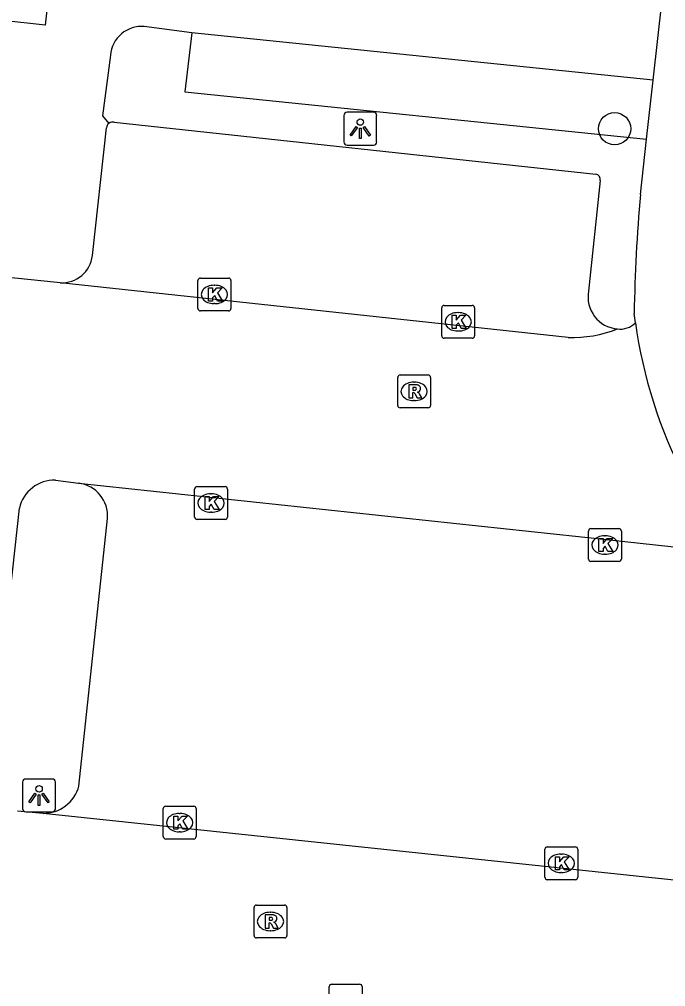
# Model space of a CAD drawing. Extents: x 162026 to 163499, y 387297 to 388169.
# Drawn here: x 162170.55 to 162190.22, y 387912.47 to 387941.9 of the extents above; entities that cross this region are included whole.
import ezdxf

# ---------------------------------------------------------------- set-up
doc = ezdxf.new("R2010")
doc.units = 0
for name, color, linetype in [('IMGEO_Boom', 7, 'Continuous'), ('IMGEO_Kolk', 7, 'Continuous'), ('IMGEO_Lichtpunt', 7, 'Continuous'), ('IMGEO_Pand', 7, 'Continuous'), ('IMGEO_Parkeervlak_open', 7, 'Continuous'), ('IMGEO_Rijbaan_lokaal_open', 7, 'Continuous'), ('IMGEO_Rioolput', 7, 'Continuous'), ('IMGEO_Voetpad_open', 7, 'Continuous')]:
    doc.layers.add(name, color=color, linetype=linetype)

msp = doc.modelspace()

# ---------------------------------------------------------------- linework, layer by layer
at = {"layer": 'IMGEO_Boom'}
msp.add_circle((162188.664, 387938.576), 0.489, dxfattribs=at)
at = {"layer": 'IMGEO_Kolk'}
for p, q in [((162176.06, 387934.032), (162176.912, 387934.032)), ((162175.985, 387933.106), (162175.985, 387933.958)), ((162176.473, 387933.812), (162176.498, 387933.812)), ((162176.986, 387933.958), (162176.986, 387933.106)), ((162176.496, 387933.252), (162176.471, 387933.252)), ((162183.402, 387932.274), (162183.402, 387933.126)), ((162183.477, 387933.2), (162184.329, 387933.2)), ((162184.403, 387933.126), (162184.403, 387932.274)), ((162176.912, 387933.032), (162176.06, 387933.032)), ((162183.89, 387932.98), (162183.915, 387932.98)), ((162183.913, 387932.42), (162183.888, 387932.42)), ((162184.329, 387932.2), (162183.477, 387932.2)), ((162175.882, 387926.76), (162175.882, 387927.612)), ((162175.957, 387927.686), (162176.809, 387927.686)), ((162176.883, 387927.612), (162176.883, 387926.76)), ((162176.37, 387927.466), (162176.395, 387927.466)), ((162176.809, 387926.686), (162175.957, 387926.686)), ((162176.393, 387926.906), (162176.368, 387926.906)), ((162187.867, 387925.482), (162187.867, 387926.334)), ((162187.942, 387926.408), (162188.794, 387926.408)), ((162188.868, 387926.334), (162188.868, 387925.482)), ((162188.355, 387926.188), (162188.38, 387926.188)), ((162188.378, 387925.628), (162188.353, 387925.628)), ((162188.794, 387925.408), (162187.942, 387925.408)), ((162174.929, 387917.036), (162174.929, 387917.888)), ((162175.004, 387917.962), (162175.856, 387917.962)), ((162175.93, 387917.888), (162175.93, 387917.036)), ((162175.417, 387917.742), (162175.442, 387917.742)), ((162175.856, 387916.962), (162175.004, 387916.962)), ((162175.44, 387917.182), (162175.415, 387917.182)), ((162186.54, 387915.798), (162186.54, 387916.65)), ((162186.615, 387916.724), (162187.467, 387916.724)), ((162187.541, 387916.65), (162187.541, 387915.798)), ((162187.028, 387916.504), (162187.053, 387916.504)), ((162187.051, 387915.944), (162187.026, 387915.944)), ((162187.467, 387915.724), (162186.615, 387915.724))]:
    msp.add_line(p, q, dxfattribs=at)
for points in [[(162176.06, 387934.032), (162176.912, 387934.032)], [(162175.985, 387933.106), (162175.985, 387933.958)], [(162176.306, 387933.732), (162176.429, 387933.732), (162176.429, 387933.581), (162176.559, 387933.732), (162176.723, 387933.732), (162176.577, 387933.581), (162176.73, 387933.332), (162176.578, 387933.332), (162176.493, 387933.496), (162176.429, 387933.429), (162176.429, 387933.332), (162176.306, 387933.332), (162176.306, 387933.732)], [(162176.986, 387933.958), (162176.986, 387933.106)], [(162183.402, 387932.274), (162183.402, 387933.126)], [(162183.477, 387933.2), (162184.329, 387933.2)], [(162184.403, 387933.126), (162184.403, 387932.274)], [(162176.912, 387933.032), (162176.06, 387933.032)], [(162183.723, 387932.9), (162183.846, 387932.9), (162183.846, 387932.749), (162183.976, 387932.9), (162184.14, 387932.9), (162183.994, 387932.749), (162184.147, 387932.5), (162183.995, 387932.5), (162183.91, 387932.664), (162183.846, 387932.597), (162183.846, 387932.5), (162183.723, 387932.5), (162183.723, 387932.9)], [(162184.329, 387932.2), (162183.477, 387932.2)], [(162175.882, 387926.76), (162175.882, 387927.612)], [(162175.957, 387927.686), (162176.809, 387927.686)], [(162176.883, 387927.612), (162176.883, 387926.76)], [(162176.203, 387927.386), (162176.326, 387927.386), (162176.326, 387927.235), (162176.456, 387927.386), (162176.62, 387927.386), (162176.474, 387927.235), (162176.627, 387926.986), (162176.475, 387926.986), (162176.39, 387927.15), (162176.326, 387927.083), (162176.326, 387926.986), (162176.203, 387926.986), (162176.203, 387927.386)], [(162176.809, 387926.686), (162175.957, 387926.686)], [(162187.867, 387925.482), (162187.867, 387926.334)], [(162187.942, 387926.408), (162188.794, 387926.408)], [(162188.868, 387926.334), (162188.868, 387925.482)], [(162188.188, 387926.108), (162188.311, 387926.108), (162188.311, 387925.957), (162188.441, 387926.108), (162188.605, 387926.108), (162188.459, 387925.957), (162188.612, 387925.708), (162188.46, 387925.708), (162188.375, 387925.872), (162188.311, 387925.805), (162188.311, 387925.708), (162188.188, 387925.708), (162188.188, 387926.108)], [(162188.794, 387925.408), (162187.942, 387925.408)], [(162174.929, 387917.036), (162174.929, 387917.888)], [(162175.004, 387917.962), (162175.856, 387917.962)], [(162175.93, 387917.888), (162175.93, 387917.036)], [(162175.25, 387917.662), (162175.373, 387917.662), (162175.373, 387917.511), (162175.503, 387917.662), (162175.667, 387917.662), (162175.521, 387917.511), (162175.674, 387917.262), (162175.522, 387917.262), (162175.437, 387917.426), (162175.373, 387917.359), (162175.373, 387917.262), (162175.25, 387917.262), (162175.25, 387917.662)], [(162175.856, 387916.962), (162175.004, 387916.962)], [(162186.54, 387915.798), (162186.54, 387916.65)], [(162186.615, 387916.724), (162187.467, 387916.724)], [(162187.541, 387916.65), (162187.541, 387915.798)], [(162186.861, 387916.424), (162186.984, 387916.424), (162186.984, 387916.273), (162187.114, 387916.424), (162187.278, 387916.424), (162187.132, 387916.273), (162187.285, 387916.024), (162187.133, 387916.024), (162187.048, 387916.188), (162186.984, 387916.121), (162186.984, 387916.024), (162186.861, 387916.024), (162186.861, 387916.424)], [(162187.467, 387915.724), (162186.615, 387915.724)]]:
    msp.add_lwpolyline(points, dxfattribs=at)
for centre, start, end in [((162176.062, 387933.956), 91.552, 178.448), ((162176.062, 387933.956), 91.552, 178.448), ((162176.91, 387933.956), 1.552, 88.448), ((162176.91, 387933.956), 1.552, 88.448), ((162176.062, 387933.108), 181.552, 268.448), ((162176.062, 387933.108), 181.552, 268.448), ((162176.91, 387933.108), 271.552, 358.448), ((162176.91, 387933.108), 271.552, 358.448), ((162183.479, 387933.124), 91.552, 178.448), ((162183.479, 387933.124), 91.552, 178.448), ((162184.327, 387933.124), 1.552, 88.448), ((162184.327, 387933.124), 1.552, 88.448), ((162183.479, 387932.276), 181.552, 268.448), ((162183.479, 387932.276), 181.552, 268.448), ((162184.327, 387932.276), 271.552, 358.448), ((162184.327, 387932.276), 271.552, 358.448), ((162175.959, 387927.61), 91.552, 178.448), ((162175.959, 387927.61), 91.552, 178.448), ((162176.807, 387927.61), 1.552, 88.448), ((162176.807, 387927.61), 1.552, 88.448), ((162175.959, 387926.762), 181.552, 268.448), ((162175.959, 387926.762), 181.552, 268.448), ((162176.807, 387926.762), 271.552, 358.448), ((162176.807, 387926.762), 271.552, 358.448), ((162187.944, 387926.332), 91.552, 178.448), ((162187.944, 387926.332), 91.552, 178.448), ((162188.792, 387926.332), 1.552, 88.448), ((162188.792, 387926.332), 1.552, 88.448), ((162187.944, 387925.484), 181.552, 268.448), ((162187.944, 387925.484), 181.552, 268.448), ((162188.792, 387925.484), 271.552, 358.448), ((162188.792, 387925.484), 271.552, 358.448), ((162175.006, 387917.886), 91.552, 178.448), ((162175.006, 387917.886), 91.552, 178.448), ((162175.854, 387917.886), 1.552, 88.448), ((162175.854, 387917.886), 1.552, 88.448), ((162175.006, 387917.038), 181.552, 268.448), ((162175.006, 387917.038), 181.552, 268.448), ((162175.854, 387917.038), 271.552, 358.448), ((162175.854, 387917.038), 271.552, 358.448), ((162186.617, 387916.648), 91.552, 178.448), ((162186.617, 387916.648), 91.552, 178.448), ((162187.465, 387916.648), 1.552, 88.448), ((162187.465, 387916.648), 1.552, 88.448), ((162186.617, 387915.8), 181.552, 268.448), ((162186.617, 387915.8), 181.552, 268.448), ((162187.465, 387915.8), 271.552, 358.448), ((162187.465, 387915.8), 271.552, 358.448)]:
    msp.add_arc(centre, 0.0765, start, end, dxfattribs=at)
for centre, major_axis, ratio, start_param, end_param in [((162176.472, 387933.532), (-0.387, 0.002), 0.722429, 4.712389, 7.853982), ((162176.497, 387933.532), (-0.39, 0.002), 0.717154, 1.570796, 4.712389), ((162183.889, 387932.7), (-0.387, 0.002), 0.722429, 4.712389, 7.853982), ((162183.914, 387932.7), (-0.39, 0.002), 0.717154, 1.570796, 4.712389), ((162176.369, 387927.186), (-0.387, 0.002), 0.722429, 4.712389, 7.853982), ((162176.394, 387927.186), (-0.39, 0.002), 0.717154, 1.570796, 4.712389), ((162188.354, 387925.908), (-0.387, 0.002), 0.722429, 4.712389, 7.853982), ((162188.379, 387925.908), (-0.39, 0.002), 0.717154, 1.570796, 4.712389), ((162175.416, 387917.462), (-0.387, 0.002), 0.722429, 4.712389, 7.853982), ((162175.441, 387917.462), (-0.39, 0.002), 0.717154, 1.570796, 4.712389), ((162187.027, 387916.224), (-0.387, 0.002), 0.722429, 4.712389, 7.853982), ((162187.052, 387916.224), (-0.39, 0.002), 0.717154, 1.570796, 4.712389)]:
    msp.add_ellipse(centre, major_axis=major_axis, ratio=ratio, start_param=start_param, end_param=end_param, dxfattribs=at)
at = {"layer": 'IMGEO_Lichtpunt'}
for p, q in [((162181.328, 387939.075), (162180.52, 387939.075)), ((162181.328, 387939.075), (162180.52, 387939.075)), ((162180.426, 387938.98), (162180.426, 387938.173)), ((162180.426, 387938.98), (162180.426, 387938.173)), ((162181.422, 387938.173), (162181.422, 387938.98)), ((162181.422, 387938.173), (162181.422, 387938.98)), ((162180.52, 387938.079), (162181.328, 387938.079)), ((162180.52, 387938.079), (162181.328, 387938.079)), ((162170.649, 387918.692), (162170.649, 387917.885)), ((162170.649, 387918.692), (162170.649, 387917.885)), ((162171.551, 387918.787), (162170.743, 387918.787)), ((162171.551, 387918.787), (162170.743, 387918.787)), ((162171.645, 387917.885), (162171.645, 387918.692)), ((162171.645, 387917.885), (162171.645, 387918.692)), ((162170.743, 387917.791), (162171.551, 387917.791)), ((162170.743, 387917.791), (162171.551, 387917.791))]:
    msp.add_line(p, q, dxfattribs=at)
for points in [[(162180.8, 387938.644), (162180.839, 387938.616), (162180.651, 387938.354), (162180.613, 387938.381), (162180.8, 387938.644)], [(162180.902, 387938.596), (162180.949, 387938.596), (162180.949, 387938.274), (162180.902, 387938.274), (162180.902, 387938.596)], [(162181.012, 387938.616), (162181.05, 387938.643), (162181.237, 387938.381), (162181.198, 387938.353), (162181.012, 387938.616)], [(162171.023, 387918.356), (162171.062, 387918.328), (162170.874, 387918.066), (162170.836, 387918.093), (162171.023, 387918.356)], [(162171.125, 387918.308), (162171.172, 387918.308), (162171.172, 387917.986), (162171.125, 387917.986), (162171.125, 387918.308)], [(162171.235, 387918.328), (162171.273, 387918.355), (162171.46, 387918.093), (162171.421, 387918.065), (162171.235, 387918.328)]]:
    msp.add_lwpolyline(points, dxfattribs=at)
for centre in [(162180.925, 387938.778), (162171.148, 387918.49)]:
    msp.add_circle(centre, 0.0994, dxfattribs=at)
for centre, start, end in [((162180.52, 387938.98), 90, 180), ((162180.52, 387938.98), 90, 180), ((162181.328, 387938.98), 0, 90), ((162181.328, 387938.98), 0, 90), ((162180.52, 387938.173), 180, 270), ((162180.52, 387938.173), 180, 270), ((162181.328, 387938.173), 270, 0), ((162181.328, 387938.173), 270, 360), ((162170.743, 387918.692), 90, 180), ((162170.743, 387918.692), 90, 180), ((162171.551, 387918.692), 0, 90), ((162171.551, 387918.692), 0, 90), ((162170.743, 387917.885), 180, 270), ((162170.743, 387917.885), 180, 270), ((162171.551, 387917.885), 270, 0), ((162171.551, 387917.885), 270, 360)]:
    msp.add_arc(centre, 0.0946, start, end, dxfattribs=at)
at = {"layer": 'IMGEO_Pand'}
msp.add_lwpolyline([(162154.961, 387952.409), (162154.36, 387946.945), (162171.711, 387945.098), (162171.334, 387941.727), (162170.042, 387941.872), (162169.747, 387939.264), (162165.43, 387939.618), (162164.867, 387934.596)], dxfattribs=at)
at = {"layer": 'IMGEO_Parkeervlak_open'}
for points in [[(162173.436, 387938.775), (162188.095, 387937.195)], [(162188.226, 387936.996), (162187.87, 387933.632)], [(162172.363, 387918.575), (162173.229, 387926.712)]]:
    msp.add_lwpolyline(points, dxfattribs=at)
for centre, radius, start, end in [((162173.396, 387938.582), 0.197, 78.3567, 127.6849), ((162188.06, 387937.029), 0.169, 348.6424, 78.0707), ((162188.827, 387933.454), 0.973, 169.4425, 265.3126), ((162172.231, 387926.796), 1.002, 355.1678, 83.1677), ((162171.273, 387918.871), 1.13, 269.8586, 344.8314)]:
    msp.add_arc(centre, radius, start, end, dxfattribs=at)
at = {"layer": 'IMGEO_Rijbaan_lokaal_open'}
for points in [[(162171.788, 387933.89), (162171.7, 387933.9), (162164.867, 387934.596)], [(162187.249, 387932.227), (162171.788, 387933.89)], [(162171.646, 387927.885), (162172.35, 387927.791)], [(162172.35, 387927.791), (162187.562, 387926.165), (162188.038, 387926.114), (162190.837, 387925.814)], [(162169.649, 387918.861), (162170.549, 387927.026)], [(162171.27, 387917.741), (162170.496, 387917.812)], [(162193.251, 387915.414), (162171.27, 387917.741)]]:
    msp.add_lwpolyline(points, dxfattribs=at)
for centre, radius, start, end in [((162188.836, 387933.126), 0.648, 262.0595, 315.1856), ((162203.909, 387934.708), 14.754, 187.9451, 207.1749), ((162187.395, 387935.872), 3.648, 267.711, 291.759), ((162171.623, 387926.785), 1.1, 88.7782, 167.3469)]:
    msp.add_arc(centre, radius, start, end, dxfattribs=at)
at = {"layer": 'IMGEO_Rioolput'}
for p, q in [((162182.137, 387931.082), (162182.989, 387931.082)), ((162182.062, 387930.156), (162182.062, 387931.008)), ((162182.55, 387930.862), (162182.575, 387930.862)), ((162183.063, 387931.008), (162183.063, 387930.156)), ((162182.573, 387930.302), (162182.548, 387930.302)), ((162182.989, 387930.082), (162182.137, 387930.082)), ((162177.691, 387914.027), (162177.691, 387914.879)), ((162177.766, 387914.953), (162178.618, 387914.953)), ((162178.692, 387914.879), (162178.692, 387914.027)), ((162178.179, 387914.733), (162178.204, 387914.733)), ((162178.202, 387914.173), (162178.177, 387914.173)), ((162178.618, 387913.953), (162177.766, 387913.953)), ((162180.052, 387912.544), (162180.904, 387912.544)), ((162179.977, 387911.618), (162179.977, 387912.47)), ((162180.978, 387912.47), (162180.978, 387911.618))]:
    msp.add_line(p, q, dxfattribs=at)
for points in [[(162182.137, 387931.082), (162182.989, 387931.082)], [(162182.062, 387930.156), (162182.062, 387931.008)], [(162182.651, 387930.78), (162182.399, 387930.782), (162182.399, 387930.382)], [(162183.063, 387931.008), (162183.063, 387930.156)], [(162182.399, 387930.382), (162182.523, 387930.382), (162182.523, 387930.544), (162182.534, 387930.544)], [(162182.577, 387930.701), (162182.523, 387930.701), (162182.523, 387930.62)], [(162182.523, 387930.62), (162182.575, 387930.62)], [(162182.581, 387930.515), (162182.652, 387930.382), (162182.792, 387930.382), (162182.727, 387930.508)], [(162182.989, 387930.082), (162182.137, 387930.082)], [(162177.691, 387914.027), (162177.691, 387914.879)], [(162177.766, 387914.953), (162178.618, 387914.953)], [(162178.692, 387914.879), (162178.692, 387914.027)], [(162178.28, 387914.651), (162178.028, 387914.653), (162178.028, 387914.253)], [(162178.206, 387914.572), (162178.152, 387914.572), (162178.152, 387914.491)], [(162178.028, 387914.253), (162178.152, 387914.253), (162178.152, 387914.415), (162178.163, 387914.415)], [(162178.152, 387914.491), (162178.204, 387914.491)], [(162178.21, 387914.386), (162178.281, 387914.253), (162178.421, 387914.253), (162178.356, 387914.379)], [(162178.618, 387913.953), (162177.766, 387913.953)], [(162180.052, 387912.544), (162180.904, 387912.544)], [(162179.977, 387911.618), (162179.977, 387912.47)], [(162180.978, 387912.47), (162180.978, 387911.618)]]:
    msp.add_lwpolyline(points, dxfattribs=at)
for centre, radius, start, end in [((162182.139, 387931.006), 0.0765, 91.552, 178.448), ((162182.139, 387931.006), 0.0765, 91.552, 178.448), ((162182.987, 387931.006), 0.0765, 1.552, 88.448), ((162182.987, 387931.006), 0.0765, 1.552, 88.448), ((162182.65, 387930.67), 0.109, 350.3612, 89.416), ((162182.533, 387930.491), 0.0533, 26.0293, 88.6989), ((162182.559, 387930.809), 0.19, 274.7715, 282.9687), ((162182.583, 387930.605), 0.0964, 77.0061, 93.1865), ((162182.597, 387930.662), 0.0378, 276.6634, 79.6772), ((162182.648, 387930.67), 0.112, 277.5842, 350.9817), ((162182.632, 387930.455), 0.108, 29.5134, 73.7905), ((162182.139, 387930.158), 0.0765, 181.552, 268.448), ((162182.139, 387930.158), 0.0765, 181.552, 268.448), ((162182.987, 387930.158), 0.0765, 271.552, 358.448), ((162182.987, 387930.158), 0.0765, 271.552, 358.448), ((162177.768, 387914.877), 0.0765, 91.552, 178.448), ((162177.768, 387914.877), 0.0765, 91.552, 178.448), ((162178.616, 387914.877), 0.0765, 1.552, 88.448), ((162178.616, 387914.877), 0.0765, 1.552, 88.448), ((162178.212, 387914.476), 0.0964, 77.0061, 93.1865), ((162178.226, 387914.533), 0.0378, 276.6634, 79.6772), ((162178.279, 387914.541), 0.109, 350.3612, 89.416), ((162178.162, 387914.362), 0.0533, 26.0293, 88.6989), ((162178.188, 387914.68), 0.19, 274.7715, 282.9687), ((162178.277, 387914.541), 0.112, 277.5842, 350.9817), ((162178.261, 387914.326), 0.108, 29.5134, 73.7905), ((162177.768, 387914.029), 0.0765, 181.552, 268.448), ((162177.768, 387914.029), 0.0765, 181.552, 268.448), ((162178.616, 387914.029), 0.0765, 271.552, 358.448), ((162178.616, 387914.029), 0.0765, 271.552, 358.448), ((162180.054, 387912.468), 0.0765, 91.552, 178.448), ((162180.054, 387912.468), 0.0765, 91.552, 178.448), ((162180.902, 387912.468), 0.0765, 1.552, 88.448), ((162180.902, 387912.468), 0.0765, 1.552, 88.448)]:
    msp.add_arc(centre, radius, start, end, dxfattribs=at)
for centre, major_axis, ratio, start_param, end_param in [((162182.549, 387930.582), (-0.387, 0.002), 0.722429, 4.712389, 7.853982), ((162182.574, 387930.582), (-0.39, 0.002), 0.717154, 1.570796, 4.712389), ((162178.178, 387914.453), (-0.387, 0.002), 0.722429, 4.712389, 7.853982), ((162178.203, 387914.453), (-0.39, 0.002), 0.717154, 1.570796, 4.712389)]:
    msp.add_ellipse(centre, major_axis=major_axis, ratio=ratio, start_param=start_param, end_param=end_param, dxfattribs=at)
at = {"layer": 'IMGEO_Voetpad_open'}
for points in [[(162189.837, 387940.051), (162190.111, 387942.504)], [(162175.798, 387941.489), (162174.348, 387941.684)], [(162175.798, 387941.489), (162175.583, 387939.702), (162189.637, 387938.26)], [(162189.837, 387940.051), (162175.798, 387941.489)], [(162173.322, 387940.811), (162173.076, 387938.971), (162173.276, 387938.738)], [(162189.637, 387938.26), (162189.837, 387940.051)], [(162172.774, 387934.717), (162173.2, 387938.602)], [(162189.449, 387936.572), (162189.637, 387938.26)], [(162189.296, 387932.669), (162189.259, 387932.957)]]:
    msp.add_lwpolyline(points, dxfattribs=at)
for centre, radius, start, end in [((162174.271, 387940.735), 0.953, 85.3929, 175.3945), ((162173.395, 387938.582), 0.196, 127.4137, 174.1913), ((162237.776, 387932.219), 48.523, 174.8536, 179.1291), ((162171.845, 387934.824), 0.935, 266.5235, 353.4524)]:
    msp.add_arc(centre, radius, start, end, dxfattribs=at)

doc.saveas('drawing.dxf')
